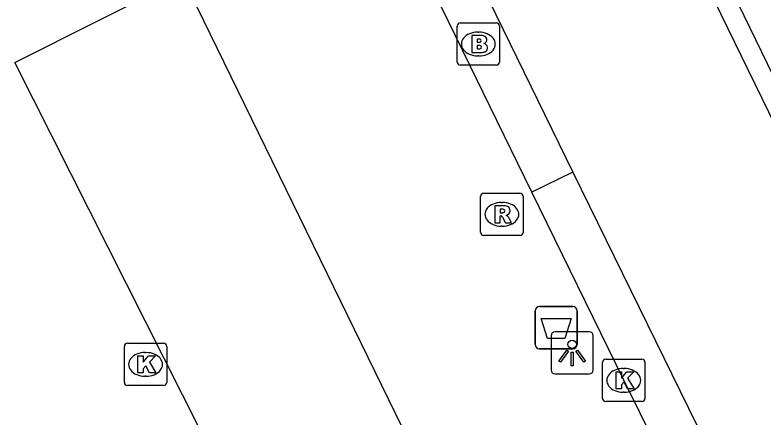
# Model space of a CAD drawing. Extents: x 160457 to 162082, y 388340 to 389736.
# Drawn here: x 161015.26 to 161032.93, y 388862.74 to 388872.24 of the extents above; entities that cross this region are included whole.
import ezdxf

# ---------------------------------------------------------------- set-up
doc = ezdxf.new("R2010")
doc.units = 0
for name, color, linetype in [('IMGEO_Afvalbak', 7, 'Continuous'), ('IMGEO_Brandkraan', 7, 'Continuous'), ('IMGEO_Kolk', 7, 'Continuous'), ('IMGEO_Lichtpunt', 7, 'Continuous'), ('IMGEO_Pand', 7, 'Continuous'), ('IMGEO_Rioolput', 7, 'Continuous'), ('IMGEO_Voetgangersgebied_open', 7, 'Continuous'), ('IMGEO_Voetpad_open', 7, 'Continuous')]:
    doc.layers.add(name, color=color, linetype=linetype)

msp = doc.modelspace()

# ---------------------------------------------------------------- linework, layer by layer
at = {"layer": 'IMGEO_Afvalbak'}
for p, q in [((161027.651, 388865.357), (161028.441, 388865.357)), ((161028.441, 388865.357), (161027.651, 388865.357)), ((161027.551, 388864.457), (161027.551, 388865.257)), ((161027.551, 388865.257), (161027.551, 388864.457)), ((161028.541, 388865.257), (161028.541, 388864.457)), ((161028.541, 388864.457), (161028.541, 388865.257)), ((161028.441, 388864.357), (161027.651, 388864.357)), ((161027.651, 388864.357), (161028.441, 388864.357))]:
    msp.add_line(p, q, dxfattribs=at)
msp.add_lwpolyline([(161027.694, 388865.071), (161028.398, 388865.071), (161028.249, 388864.601), (161027.843, 388864.601), (161027.694, 388865.071)], dxfattribs=at)
for centre, start, end in [((161027.651, 388865.257), 90, 180), ((161027.651, 388865.257), 90, 180), ((161028.441, 388865.257), 0, 90), ((161028.441, 388865.257), 360, 90), ((161027.651, 388864.457), 180, 270), ((161027.651, 388864.457), 180, 270), ((161028.441, 388864.457), 270, 0), ((161028.441, 388864.457), 270, 0)]:
    msp.add_arc(centre, 0.1, start, end, dxfattribs=at)
at = {"layer": 'IMGEO_Brandkraan'}
for p, q in [((161025.705, 388871.13), (161025.705, 388871.982)), ((161025.78, 388872.056), (161026.632, 388872.056)), ((161026.706, 388871.982), (161026.706, 388871.13)), ((161026.193, 388871.836), (161026.218, 388871.836)), ((161026.216, 388871.276), (161026.191, 388871.276)), ((161026.632, 388871.056), (161025.78, 388871.056))]:
    msp.add_line(p, q, dxfattribs=at)
for points in [[(161025.705, 388871.13), (161025.705, 388871.982)], [(161025.78, 388872.056), (161026.632, 388872.056)], [(161026.706, 388871.982), (161026.706, 388871.13)], [(161026.053, 388871.756), (161026.053, 388871.356), (161026.266, 388871.356)], [(161026.284, 388871.756), (161026.053, 388871.756)], [(161026.232, 388871.675), (161026.178, 388871.675), (161026.178, 388871.599)], [(161026.178, 388871.599), (161026.231, 388871.599)], [(161026.24, 388871.523), (161026.178, 388871.523), (161026.178, 388871.442)], [(161026.178, 388871.442), (161026.24, 388871.442)], [(161026.632, 388871.056), (161025.78, 388871.056)]]:
    msp.add_lwpolyline(points, dxfattribs=at)
for centre, radius, start, end in [((161025.782, 388871.98), 0.0765, 91.552, 178.448), ((161025.782, 388871.98), 0.0765, 91.552, 178.448), ((161026.63, 388871.98), 0.0765, 1.552, 88.448), ((161026.63, 388871.98), 0.0765, 1.552, 88.448), ((161026.233, 388871.637), 0.0379, 267.8285, 90.9355), ((161026.288, 388871.611), 0.145, 59.4692, 91.5367), ((161026.313, 388871.658), 0.0922, 285.5137, 58.1501), ((161026.241, 388871.482), 0.0404, 269.8759, 90.5077), ((161026.318, 388871.466), 0.105, 301.3115, 78.989), ((161026.272, 388871.607), 0.251, 268.6676, 293.5347), ((161025.782, 388871.132), 0.0765, 181.552, 268.448), ((161025.782, 388871.132), 0.0765, 181.552, 268.448), ((161026.63, 388871.132), 0.0765, 271.552, 358.448), ((161026.63, 388871.132), 0.0765, 271.552, 358.448)]:
    msp.add_arc(centre, radius, start, end, dxfattribs=at)
for centre, major_axis, ratio, start_param, end_param in [((161026.192, 388871.556), (-0.387, 0.002), 0.722429, 4.712389, 7.853982), ((161026.217, 388871.556), (-0.39, 0.002), 0.717154, 1.570796, 4.712389)]:
    msp.add_ellipse(centre, major_axis=major_axis, ratio=ratio, start_param=start_param, end_param=end_param, dxfattribs=at)
at = {"layer": 'IMGEO_Kolk'}
for p, q in [((161017.843, 388863.562), (161017.843, 388864.414)), ((161017.918, 388864.488), (161018.77, 388864.488)), ((161018.844, 388864.414), (161018.844, 388863.562)), ((161018.331, 388864.268), (161018.356, 388864.268)), ((161029.141, 388863.185), (161029.141, 388864.037)), ((161029.216, 388864.111), (161030.068, 388864.111)), ((161030.142, 388864.037), (161030.142, 388863.185)), ((161029.629, 388863.891), (161029.654, 388863.891)), ((161018.354, 388863.708), (161018.329, 388863.708)), ((161018.77, 388863.488), (161017.918, 388863.488)), ((161029.652, 388863.331), (161029.627, 388863.331)), ((161030.068, 388863.111), (161029.216, 388863.111))]:
    msp.add_line(p, q, dxfattribs=at)
for points in [[(161017.843, 388863.562), (161017.843, 388864.414)], [(161017.918, 388864.488), (161018.77, 388864.488)], [(161018.844, 388864.414), (161018.844, 388863.562)], [(161018.164, 388864.188), (161018.287, 388864.188), (161018.287, 388864.037), (161018.417, 388864.188), (161018.581, 388864.188), (161018.435, 388864.037), (161018.588, 388863.788), (161018.436, 388863.788), (161018.351, 388863.952), (161018.287, 388863.885), (161018.287, 388863.788), (161018.164, 388863.788), (161018.164, 388864.188)], [(161029.141, 388863.185), (161029.141, 388864.037)], [(161029.216, 388864.111), (161030.068, 388864.111)], [(161030.142, 388864.037), (161030.142, 388863.185)], [(161029.462, 388863.811), (161029.585, 388863.811), (161029.585, 388863.66), (161029.715, 388863.811), (161029.879, 388863.811), (161029.733, 388863.66), (161029.886, 388863.411), (161029.734, 388863.411), (161029.649, 388863.575), (161029.585, 388863.508), (161029.585, 388863.411), (161029.462, 388863.411), (161029.462, 388863.811)], [(161018.77, 388863.488), (161017.918, 388863.488)], [(161030.068, 388863.111), (161029.216, 388863.111)]]:
    msp.add_lwpolyline(points, dxfattribs=at)
for centre, start, end in [((161017.92, 388864.412), 91.552, 178.448), ((161017.92, 388864.412), 91.552, 178.448), ((161018.768, 388864.412), 1.552, 88.448), ((161018.768, 388864.412), 1.552, 88.448), ((161029.218, 388864.035), 91.552, 178.448), ((161029.218, 388864.035), 91.552, 178.448), ((161030.066, 388864.035), 1.552, 88.448), ((161030.066, 388864.035), 1.552, 88.448), ((161017.92, 388863.564), 181.552, 268.448), ((161017.92, 388863.564), 181.552, 268.448), ((161018.768, 388863.564), 271.552, 358.448), ((161018.768, 388863.564), 271.552, 358.448), ((161029.218, 388863.187), 181.552, 268.448), ((161029.218, 388863.187), 181.552, 268.448), ((161030.066, 388863.187), 271.552, 358.448), ((161030.066, 388863.187), 271.552, 358.448)]:
    msp.add_arc(centre, 0.0765, start, end, dxfattribs=at)
for centre, major_axis, ratio, start_param, end_param in [((161018.33, 388863.988), (-0.387, 0.002), 0.722429, 4.712389, 7.853982), ((161018.355, 388863.988), (-0.39, 0.002), 0.717154, 1.570796, 4.712389), ((161029.628, 388863.611), (-0.387, 0.002), 0.722429, 4.712389, 7.853982), ((161029.653, 388863.611), (-0.39, 0.002), 0.717154, 1.570796, 4.712389)]:
    msp.add_ellipse(centre, major_axis=major_axis, ratio=ratio, start_param=start_param, end_param=end_param, dxfattribs=at)
at = {"layer": 'IMGEO_Lichtpunt'}
for p, q in [((161028.826, 388864.759), (161028.018, 388864.759)), ((161028.826, 388864.759), (161028.018, 388864.759)), ((161027.924, 388864.664), (161027.924, 388863.857)), ((161027.924, 388864.664), (161027.924, 388863.857)), ((161028.92, 388863.857), (161028.92, 388864.664)), ((161028.92, 388863.857), (161028.92, 388864.664)), ((161028.018, 388863.763), (161028.826, 388863.763)), ((161028.018, 388863.763), (161028.826, 388863.763))]:
    msp.add_line(p, q, dxfattribs=at)
for points in [[(161028.298, 388864.328), (161028.337, 388864.3), (161028.149, 388864.038), (161028.111, 388864.065), (161028.298, 388864.328)], [(161028.4, 388864.28), (161028.447, 388864.28), (161028.447, 388863.958), (161028.4, 388863.958), (161028.4, 388864.28)], [(161028.51, 388864.3), (161028.548, 388864.327), (161028.735, 388864.065), (161028.696, 388864.037), (161028.51, 388864.3)]]:
    msp.add_lwpolyline(points, dxfattribs=at)
msp.add_circle((161028.423, 388864.462), 0.0994, dxfattribs=at)
for centre, start, end in [((161028.018, 388864.664), 90, 180), ((161028.018, 388864.664), 90, 180), ((161028.826, 388864.664), 0, 90), ((161028.826, 388864.664), 0, 90), ((161028.018, 388863.857), 180, 270), ((161028.018, 388863.857), 180, 270), ((161028.826, 388863.857), 270, 0), ((161028.826, 388863.857), 270, 360)]:
    msp.add_arc(centre, 0.0946, start, end, dxfattribs=at)
at = {"layer": 'IMGEO_Pand'}
msp.add_lwpolyline([(161030.82, 388874.567), (161031.239, 388874.779), (161034.136, 388868.832), (161033.714, 388868.627)], dxfattribs=at)
at = {"layer": 'IMGEO_Rioolput'}
for p, q in [((161026.261, 388867.108), (161026.261, 388867.96)), ((161026.336, 388868.034), (161027.188, 388868.034)), ((161027.262, 388867.96), (161027.262, 388867.108)), ((161026.749, 388867.814), (161026.774, 388867.814)), ((161026.772, 388867.254), (161026.747, 388867.254)), ((161027.188, 388867.034), (161026.336, 388867.034))]:
    msp.add_line(p, q, dxfattribs=at)
for points in [[(161026.261, 388867.108), (161026.261, 388867.96)], [(161026.336, 388868.034), (161027.188, 388868.034)], [(161027.262, 388867.96), (161027.262, 388867.108)], [(161026.85, 388867.732), (161026.598, 388867.734), (161026.598, 388867.334)], [(161026.776, 388867.653), (161026.722, 388867.653), (161026.722, 388867.572)], [(161026.722, 388867.572), (161026.774, 388867.572)], [(161026.598, 388867.334), (161026.722, 388867.334), (161026.722, 388867.496), (161026.733, 388867.496)], [(161026.78, 388867.467), (161026.851, 388867.334), (161026.991, 388867.334), (161026.926, 388867.46)], [(161027.188, 388867.034), (161026.336, 388867.034)]]:
    msp.add_lwpolyline(points, dxfattribs=at)
for centre, radius, start, end in [((161026.338, 388867.958), 0.0765, 91.552, 178.448), ((161026.338, 388867.958), 0.0765, 91.552, 178.448), ((161027.186, 388867.958), 0.0765, 1.552, 88.448), ((161027.186, 388867.958), 0.0765, 1.552, 88.448), ((161026.758, 388867.761), 0.19, 274.7715, 282.9687), ((161026.782, 388867.557), 0.0964, 77.0061, 93.1865), ((161026.796, 388867.614), 0.0378, 276.6634, 79.6772), ((161026.849, 388867.622), 0.109, 350.3612, 89.416), ((161026.847, 388867.622), 0.112, 277.5842, 350.9817), ((161026.732, 388867.443), 0.0533, 26.0293, 88.6989), ((161026.831, 388867.407), 0.108, 29.5134, 73.7905), ((161026.338, 388867.11), 0.0765, 181.552, 268.448), ((161026.338, 388867.11), 0.0765, 181.552, 268.448), ((161027.186, 388867.11), 0.0765, 271.552, 358.448), ((161027.186, 388867.11), 0.0765, 271.552, 358.448)]:
    msp.add_arc(centre, radius, start, end, dxfattribs=at)
for centre, major_axis, ratio, start_param, end_param in [((161026.748, 388867.534), (-0.387, 0.002), 0.722429, 4.712389, 7.853982), ((161026.773, 388867.534), (-0.39, 0.002), 0.717154, 1.570796, 4.712389)]:
    msp.add_ellipse(centre, major_axis=major_axis, ratio=ratio, start_param=start_param, end_param=end_param, dxfattribs=at)
at = {"layer": 'IMGEO_Voetgangersgebied_open'}
for points in [[(161033.714, 388868.627), (161030.82, 388874.567)], [(161015.259, 388871.119), (161019.226, 388873.12), (161025.216, 388860.835), (161021.414, 388858.916), (161015.259, 388871.119)]]:
    msp.add_lwpolyline(points, dxfattribs=at)
at = {"layer": 'IMGEO_Voetpad_open'}
for points in [[(161025.809, 388873.902), (161025.956, 388873.62), (161028.439, 388868.528)], [(161027.472, 388868.057), (161024.85, 388873.434)], [(161028.439, 388868.528), (161027.472, 388868.057)], [(161028.439, 388868.528), (161032.15, 388860.965)], [(161031.19, 388860.496), (161029.643, 388863.612), (161027.472, 388868.057)]]:
    msp.add_lwpolyline(points, dxfattribs=at)

doc.saveas('drawing.dxf')
